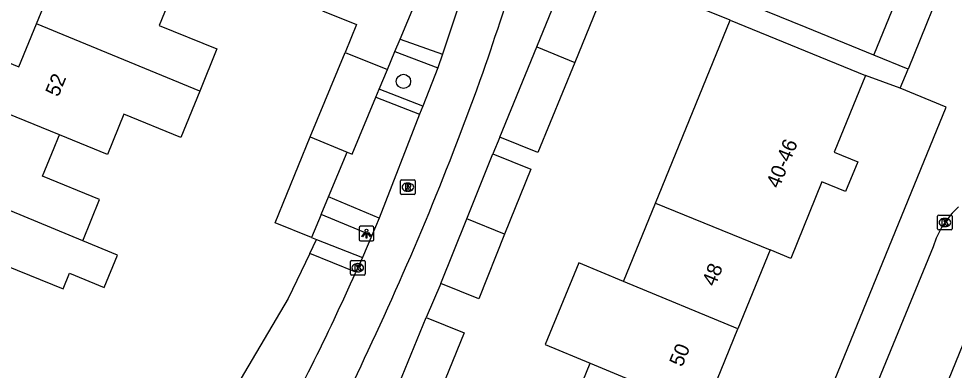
# Model space of a CAD drawing. Extents: x 157767 to 159171, y 387842 to 389425.
# Drawn here: x 158744.9 to 158808.8, y 388603.2 to 388627.2 of the extents above; entities that cross this region are included whole.
import ezdxf

# ---------------------------------------------------------------- set-up
doc = ezdxf.new("R2010")
doc.units = 0
for name, color, linetype in [('IMGEO_Boom', 7, 'Continuous'), ('IMGEO_Fietspad_gesloten', 7, 'Continuous'), ('IMGEO_Groenvoorziening', 7, 'Continuous'), ('IMGEO_Kolk', 7, 'Continuous'), ('IMGEO_Lichtpunt', 7, 'Continuous'), ('IMGEO_Pand', 7, 'Continuous'), ('IMGEO_Pand_nummerreeks', 7, 'Continuous'), ('IMGEO_Rijbaan_lokaal_open', 7, 'Continuous'), ('IMGEO_Rioolput', 7, 'Continuous'), ('IMGEO_Voetpad_open', 7, 'Continuous')]:
    doc.layers.add(name, color=color, linetype=linetype)

msp = doc.modelspace()

# ---------------------------------------------------------------- linework, layer by layer
at = {"layer": 'IMGEO_Boom'}
msp.add_circle((158771.185, 388622.92), 0.489, dxfattribs=at)
at = {"layer": 'IMGEO_Fietspad_gesloten'}
for points in [[(158775.183, 388628.759), (158773.851, 388624.779)], [(158773.851, 388624.779), (158773.524, 388623.846)], [(158773.524, 388623.846), (158772.507, 388621.238)], [(158772.507, 388621.238), (158772.289, 388620.679)], [(158772.289, 388620.679), (158769.523, 388613.587)], [(158769.523, 388613.587), (158769.019, 388612.389)], [(158769.019, 388612.389), (158768.376, 388610.899)], [(158768.376, 388610.899), (158768.154, 388610.394), (158767.93, 388609.889)]]:
    msp.add_lwpolyline(points, dxfattribs=at)
for centre, radius, start, end in [((158538.335, 388705.64), 252.039, 340.99145, 344.75628), ((158575.497, 388695.535), 213.628, 334.78833, 340.30747), ((158620.583, 388675.551), 161.316, 330.93227, 335.9809), ((158664.292, 388652.472), 114.954, 326.11414, 335.35538)]:
    msp.add_arc(centre, radius, start, end, dxfattribs=at)
at = {"layer": 'IMGEO_Groenvoorziening'}
for points in [[(158764.893, 388612.248), (158765.236, 388612.109)], [(158764.782, 388611.158), (158763.315, 388608.084), (158757.872, 388598.873)]]:
    msp.add_lwpolyline(points, dxfattribs=at)
at = {"layer": 'IMGEO_Kolk'}
for p, q in [((158807.753, 388613.778), (158808.605, 388613.778)), ((158807.678, 388612.852), (158807.678, 388613.704)), ((158808.166, 388613.558), (158808.191, 388613.558)), ((158808.679, 388613.704), (158808.679, 388612.852)), ((158808.605, 388612.778), (158807.753, 388612.778)), ((158808.189, 388612.998), (158808.164, 388612.998)), ((158767.563, 388609.764), (158767.563, 388610.616)), ((158767.638, 388610.69), (158768.49, 388610.69)), ((158768.564, 388610.616), (158768.564, 388609.764)), ((158768.051, 388610.47), (158768.076, 388610.47)), ((158768.49, 388609.69), (158767.638, 388609.69)), ((158768.074, 388609.91), (158768.049, 388609.91))]:
    msp.add_line(p, q, dxfattribs=at)
for points in [[(158807.753, 388613.778), (158808.605, 388613.778)], [(158807.678, 388612.852), (158807.678, 388613.704)], [(158807.999, 388613.478), (158808.122, 388613.478), (158808.122, 388613.327), (158808.252, 388613.478), (158808.416, 388613.478), (158808.27, 388613.327), (158808.423, 388613.078), (158808.271, 388613.078), (158808.186, 388613.242), (158808.122, 388613.175), (158808.122, 388613.078), (158807.999, 388613.078), (158807.999, 388613.478)], [(158808.679, 388613.704), (158808.679, 388612.852)], [(158808.605, 388612.778), (158807.753, 388612.778)], [(158767.563, 388609.764), (158767.563, 388610.616)], [(158767.638, 388610.69), (158768.49, 388610.69)], [(158768.564, 388610.616), (158768.564, 388609.764)], [(158767.884, 388610.39), (158768.007, 388610.39), (158768.007, 388610.239), (158768.137, 388610.39), (158768.301, 388610.39), (158768.155, 388610.239), (158768.308, 388609.99), (158768.156, 388609.99), (158768.071, 388610.154), (158768.007, 388610.087), (158768.007, 388609.99), (158767.884, 388609.99), (158767.884, 388610.39)], [(158768.49, 388609.69), (158767.638, 388609.69)]]:
    msp.add_lwpolyline(points, dxfattribs=at)
for centre, start, end in [((158807.755, 388613.702), 91.55205, 178.44795), ((158807.755, 388613.702), 91.55205, 178.44795), ((158808.603, 388613.702), 1.55205, 88.44795), ((158808.603, 388613.702), 1.55205, 88.44795), ((158807.755, 388612.854), 181.55205, 268.44795), ((158807.755, 388612.854), 181.55205, 268.44795), ((158808.603, 388612.854), 271.55205, 358.44795), ((158808.603, 388612.854), 271.55205, 358.44795), ((158767.64, 388610.614), 91.55205, 178.44795), ((158767.64, 388610.614), 91.55205, 178.44795), ((158768.488, 388610.614), 1.55205, 88.44795), ((158768.488, 388610.614), 1.55205, 88.44795), ((158767.64, 388609.766), 181.55205, 268.44795), ((158767.64, 388609.766), 181.55205, 268.44795), ((158768.488, 388609.766), 271.55205, 358.44795), ((158768.488, 388609.766), 271.55205, 358.44795)]:
    msp.add_arc(centre, 0.0765, start, end, dxfattribs=at)
for centre, major_axis, ratio, start_param, end_param in [((158808.165, 388613.278), (-0.387, 0.002), 0.722429, 4.712389, 7.853982), ((158808.19, 388613.278), (-0.39, 0.002), 0.717154, 1.570796, 4.712389), ((158768.05, 388610.19), (-0.387, 0.002), 0.722429, 4.712389, 7.853982), ((158768.075, 388610.19), (-0.39, 0.002), 0.717154, 1.570796, 4.712389)]:
    msp.add_ellipse(centre, major_axis=major_axis, ratio=ratio, start_param=start_param, end_param=end_param, dxfattribs=at)
at = {"layer": 'IMGEO_Lichtpunt'}
for p, q in [((158768.162, 388612.925), (158768.162, 388612.118)), ((158768.162, 388612.925), (158768.162, 388612.118)), ((158769.064, 388613.02), (158768.256, 388613.02)), ((158769.064, 388613.02), (158768.256, 388613.02)), ((158769.158, 388612.118), (158769.158, 388612.925)), ((158769.158, 388612.118), (158769.158, 388612.925)), ((158768.256, 388612.024), (158769.064, 388612.024)), ((158768.256, 388612.024), (158769.064, 388612.024))]:
    msp.add_line(p, q, dxfattribs=at)
for points in [[(158768.536, 388612.589), (158768.575, 388612.561), (158768.387, 388612.299), (158768.349, 388612.326), (158768.536, 388612.589)], [(158768.638, 388612.541), (158768.685, 388612.541), (158768.685, 388612.219), (158768.638, 388612.219), (158768.638, 388612.541)], [(158768.748, 388612.561), (158768.786, 388612.588), (158768.973, 388612.326), (158768.934, 388612.298), (158768.748, 388612.561)]]:
    msp.add_lwpolyline(points, dxfattribs=at)
msp.add_circle((158768.661, 388612.723), 0.0994, dxfattribs=at)
for centre, start, end in [((158768.256, 388612.925), 90, 180), ((158768.256, 388612.925), 90, 180), ((158769.064, 388612.925), 0, 90), ((158769.064, 388612.925), 0, 90), ((158768.256, 388612.118), 180, 270), ((158768.256, 388612.118), 180, 270), ((158769.064, 388612.118), 270, 0), ((158769.064, 388612.118), 270, 360)]:
    msp.add_arc(centre, 0.0946, start, end, dxfattribs=at)
at = {"layer": 'IMGEO_Pand'}
for points in [[(158803.317, 388624.715), (158805.42, 388629.866), (158807.042, 388629.204), (158807.876, 388631.25), (158806.255, 388631.911), (158808.39, 388637.14), (158807.033, 388637.696)], [(158746.118, 388626.849), (158747.192, 388629.483), (158741.693, 388631.727), (158742.052, 388632.607), (158742.888, 388634.655)], [(158768.821, 388631.051), (158767.215, 388631.688), (158765.65, 388627.742), (158767.985, 388626.816), (158767.195, 388624.894)], [(158780.292, 388625.277), (158782.807, 388631.437)], [(158785.401, 388630.379), (158782.886, 388624.219)], [(158755.641, 388629.533), (158754.506, 388626.75), (158758.446, 388625.142), (158757.265, 388622.246)], [(158770.965, 388625.817), (158772.536, 388629.577)], [(158803.317, 388624.715), (158798.688, 388626.604), (158794.146, 388628.458)], [(158738.166, 388623.151), (158738.209, 388623.256), (158738.644, 388624.323), (158739.036, 388625.282), (158739.394, 388626.161), (158744.918, 388623.908), (158746.118, 388626.849)], [(158757.265, 388622.246), (158746.118, 388626.849)], [(158788.414, 388614.606), (158793.518, 388627.097)], [(158793.518, 388627.097), (158798.12, 388625.217), (158802.748, 388623.326)], [(158770.603, 388624.952), (158770.965, 388625.817)], [(158777.778, 388619.117), (158780.292, 388625.277)], [(158780.292, 388625.277), (158782.886, 388624.219)], [(158764.822, 388619.123), (158767.195, 388624.894)], [(158767.195, 388624.894), (158770.092, 388623.73)], [(158770.092, 388623.73), (158770.603, 388624.952)], [(158782.886, 388624.219), (158780.372, 388618.059), (158777.778, 388619.117)], [(158769.536, 388622.398), (158770.092, 388623.73)], [(158747.684, 388619.263), (158738.166, 388623.151)], [(158802.748, 388623.326), (158800.611, 388618.096), (158802.231, 388617.434), (158801.395, 388615.388), (158799.774, 388616.05), (158797.641, 388610.829), (158796.237, 388611.403)], [(158757.265, 388622.246), (158755.979, 388619.095), (158752.08, 388620.686), (158750.955, 388617.926), (158747.684, 388619.263)], [(158769.304, 388621.843), (158769.536, 388622.398)], [(158767.333, 388618.086), (158767.674, 388617.943), (158769.304, 388621.843)], [(158749.27, 388612.038), (158750.42, 388614.856), (158746.533, 388616.442), (158747.327, 388618.388), (158747.625, 388619.119), (158747.684, 388619.263)], [(158764.893, 388612.248), (158762.411, 388613.259), (158764.822, 388619.123)], [(158764.822, 388619.123), (158767.333, 388618.086)], [(158766.055, 388615.029), (158767.333, 388618.086)], [(158775.521, 388613.532), (158777.3, 388617.967)], [(158777.3, 388617.967), (158779.885, 388616.929), (158778.1, 388612.479)], [(158749.27, 388612.038), (158738.173, 388616.635)], [(158765.554, 388613.829), (158766.055, 388615.029)], [(158786.225, 388609.249), (158788.414, 388614.606)], [(158788.414, 388614.606), (158796.237, 388611.403)], [(158765.554, 388613.829), (158764.893, 388612.248)], [(158773.744, 388609.104), (158775.521, 388613.532)], [(158778.1, 388612.479), (158775.521, 388613.532)], [(158739.72, 388609.033), (158743, 388607.7), (158744.072, 388610.328), (158747.931, 388608.754), (158748.369, 388609.827), (158750.741, 388608.844), (158751.655, 388611.05), (158749.27, 388612.038)], [(158778.1, 388612.479), (158776.33, 388608.066), (158773.744, 388609.104)], [(158796.237, 388611.403), (158794.034, 388606.012)], [(158786.225, 388609.249), (158783.171, 388610.515), (158780.865, 388604.953), (158783.946, 388603.671)], [(158794.034, 388606.012), (158786.225, 388609.249)], [(158770.893, 388602.273), (158772.737, 388606.8)], [(158772.737, 388606.8), (158775.327, 388605.745), (158773.483, 388601.218)], [(158791.751, 388600.423), (158794.034, 388606.012)], [(158781.59, 388597.906), (158783.946, 388603.671)], [(158783.946, 388603.671), (158791.751, 388600.423)]]:
    msp.add_lwpolyline(points, dxfattribs=at)
at = {"layer": 'IMGEO_Rijbaan_lokaal_open'}
for points in [[(158807.372, 388611.628), (158796.251, 388584.524), (158787.522, 388563.315)], [(158791.734, 388561.582), (158798.024, 388576.976), (158811.331, 388609.661)]]:
    msp.add_lwpolyline(points, dxfattribs=at)
msp.add_arc((158813.213, 388609.8), 6.12, 132.03304, 162.62445, dxfattribs=at)
at = {"layer": 'IMGEO_Rioolput'}
for p, q in [((158770.987, 388615.264), (158770.987, 388616.116)), ((158771.062, 388616.19), (158771.914, 388616.19)), ((158771.475, 388615.97), (158771.5, 388615.97)), ((158771.988, 388616.116), (158771.988, 388615.264)), ((158771.914, 388615.19), (158771.062, 388615.19)), ((158771.498, 388615.41), (158771.473, 388615.41))]:
    msp.add_line(p, q, dxfattribs=at)
for points in [[(158770.987, 388615.264), (158770.987, 388616.116)], [(158771.062, 388616.19), (158771.914, 388616.19)], [(158771.576, 388615.888), (158771.324, 388615.89), (158771.324, 388615.49)], [(158771.502, 388615.809), (158771.448, 388615.809), (158771.448, 388615.728)], [(158771.448, 388615.728), (158771.5, 388615.728)], [(158771.988, 388616.116), (158771.988, 388615.264)], [(158771.914, 388615.19), (158771.062, 388615.19)], [(158771.324, 388615.49), (158771.448, 388615.49), (158771.448, 388615.652), (158771.459, 388615.652)], [(158771.506, 388615.623), (158771.577, 388615.49), (158771.717, 388615.49), (158771.652, 388615.616)]]:
    msp.add_lwpolyline(points, dxfattribs=at)
for centre, radius, start, end in [((158771.064, 388616.114), 0.0765, 91.55205, 178.44795), ((158771.064, 388616.114), 0.0765, 91.55205, 178.44795), ((158771.484, 388615.917), 0.19, 274.7715, 282.96867), ((158771.508, 388615.713), 0.0964, 77.00612, 93.18647), ((158771.522, 388615.77), 0.0378, 276.66336, 79.67722), ((158771.575, 388615.778), 0.109, 350.36119, 89.41601), ((158771.573, 388615.778), 0.112, 277.58423, 350.98172), ((158771.912, 388616.114), 0.0765, 1.55205, 88.44795), ((158771.912, 388616.114), 0.0765, 1.55205, 88.44795), ((158771.064, 388615.266), 0.0765, 181.55205, 268.44795), ((158771.064, 388615.266), 0.0765, 181.55205, 268.44795), ((158771.458, 388615.599), 0.0533, 26.02933, 88.69889), ((158771.557, 388615.563), 0.108, 29.51342, 73.79051), ((158771.912, 388615.266), 0.0765, 271.55205, 358.44795), ((158771.912, 388615.266), 0.0765, 271.55205, 358.44795)]:
    msp.add_arc(centre, radius, start, end, dxfattribs=at)
for centre, major_axis, ratio, start_param, end_param in [((158771.474, 388615.69), (-0.387, 0.002), 0.722429, 4.712389, 7.853982), ((158771.499, 388615.69), (-0.39, 0.002), 0.717154, 1.570796, 4.712389)]:
    msp.add_ellipse(centre, major_axis=major_axis, ratio=ratio, start_param=start_param, end_param=end_param, dxfattribs=at)
at = {"layer": 'IMGEO_Voetpad_open'}
for points in [[(158820.14, 388659.525), (158805.658, 388623.767)], [(158793.518, 388627.097), (158785.401, 388630.379)], [(158770.965, 388625.817), (158773.851, 388624.779)], [(158770.603, 388624.952), (158773.524, 388623.846)], [(158805.658, 388623.767), (158803.317, 388624.715)], [(158805.129, 388622.461), (158805.658, 388623.767)], [(158805.129, 388622.461), (158802.748, 388623.326)], [(158772.507, 388621.238), (158769.536, 388622.398)], [(158783.858, 388561.402), (158804.806, 388612.677), (158808.275, 388621.169), (158805.129, 388622.461)], [(158769.304, 388621.843), (158772.289, 388620.679)], [(158777.778, 388619.117), (158777.3, 388617.967)], [(158769.523, 388613.587), (158766.055, 388615.029)], [(158769.019, 388612.389), (158765.554, 388613.829)], [(158764.782, 388611.158), (158765.236, 388612.109)], [(158765.236, 388612.109), (158768.376, 388610.899)], [(158767.93, 388609.889), (158764.782, 388611.158)], [(158773.744, 388609.104), (158772.737, 388606.8)]]:
    msp.add_lwpolyline(points, dxfattribs=at)

# ---------------------------------------------------------------- texts
at = {"layer": 'IMGEO_Pand_nummerreeks'}
for s, rotation, p in [('52', 67.82101, (158747.604, 388621.81)), ('40-46', 67.77223, (158796.849, 388615.554)), ('48', 67.78779, (158792.47, 388608.85)), ('50', 67.78664, (158790.228, 388603.359))]:
    msp.add_text(s, height=1, rotation=rotation, dxfattribs=at).set_placement(p)

doc.saveas('drawing.dxf')
